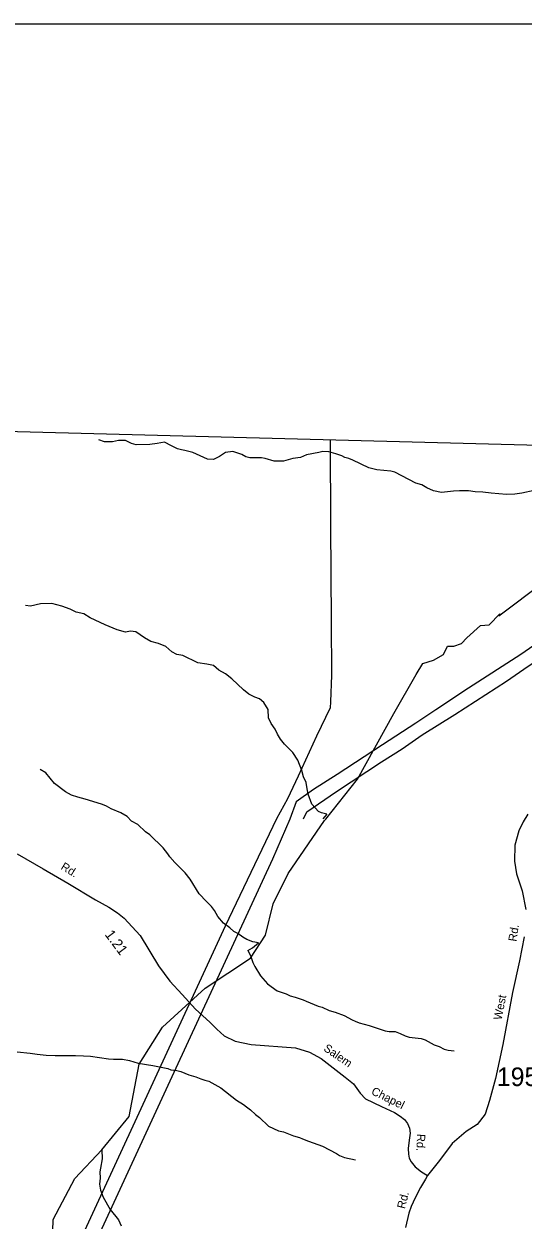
# Model space of a CAD drawing. Extents: x 1551653 to 1702041, y 811336 to 920032.
# Drawn here: x 1662611 to 1666578, y 908692 to 918192 of the extents above; entities that cross this region are included whole.
import ezdxf

# ---------------------------------------------------------------- set-up
doc = ezdxf.new("R2010")
doc.units = 0
for name, color, linetype in [('Old_Level_11', 7, 'Continuous'), ('Old_Level_17', 7, 'Continuous'), ('Old_Level_32', 7, 'Continuous'), ('Old_Level_52', 7, 'Continuous'), ('Old_Level_56', 7, 'Continuous'), ('Old_Level_59', 7, 'Continuous'), ('Old_Level_62', 7, 'Continuous'), ('Old_Level_63', 7, 'Continuous'), ('Old_Level_8', 7, 'Continuous')]:
    doc.layers.add(name, color=color, linetype=linetype)

msp = doc.modelspace()

# ---------------------------------------------------------------- linework, layer by layer
at = {"layer": 'Old_Level_32'}
for points in [[(1666616.297, 911917.049), (1666577.73, 911856.064), (1666543.683, 911782.743), (1666513.499, 911670.399), (1666509.93, 911541.863), (1666526.079, 911441.475), (1666570.088, 911307.17), (1666600.895, 911157.452)], [(1662558.061, 911601.266), (1662763.773, 911481.197), (1662960.914, 911366.846), (1663180.912, 911235.342), (1663286.626, 911178.166), (1663355.197, 911132.425), (1663406.561, 911090.669), (1663535.194, 910952.322), (1663680.907, 910712.185), (1663769.477, 910589.257), (1663869.476, 910483.482), (1663975.19, 910366.272), (1664089.474, 910263.356), (1664143.76, 910209.039), (1664203.759, 910154.722), (1664289.473, 910111.841), (1664418.043, 910086.112), (1664769.469, 910060.383), (1664880.896, 910026.077), (1664972.324, 909974.62), (1665163.751, 909825.963), (1665229.464, 909774.505), (1665283.75, 909700.177), (1665326.607, 909654.436), (1665452.32, 909594.402), (1665556.225, 909546.511), (1665602.567, 909518.496), (1665636.359, 909491.448), (1665659.531, 909460.534), (1665675.944, 909421.892), (1665680.771, 909382.284), (1665674.013, 909328.187), (1665665.324, 909260.564), (1665666.289, 909216.126), (1665673.048, 909185.213), (1665688.495, 909154.299), (1665719.391, 909115.658), (1665769.595, 909076.05), (1665818.007, 909045.312)], [(1666585.491, 910941.683), (1666550.285, 910752.333), (1666495.273, 910499.135), (1666417.563, 910087.636), (1666359.886, 909815.521), (1666310.969, 909642.723), (1666276.438, 909533.284), (1666212.934, 909451.759), (1666126.212, 909394.908), (1666015.568, 909300.158), (1665913.872, 909164.649), (1665818.007, 909045.312)], [(1665818.007, 909045.312), (1665801.633, 909017.428), (1665762.643, 908950.184), (1665722.476, 908874.157), (1665704.455, 908834.302), (1665687.588, 908799.389), (1665670.783, 908746.141), (1665642.776, 908634.04)]]:
    msp.add_lwpolyline(points, dxfattribs=at)
at = {"layer": 'Old_Level_52'}
msp.add_lwpolyline([(1694793.511, 914116.371), (1692562.114, 914175.872), (1691336.319, 914204.173), (1689842.72, 914245.971), (1688457.224, 914278.27), (1687259.326, 914310.071), (1685887.728, 914346.272), (1684226.232, 914390.173), (1683014.535, 914420.373), (1682024.635, 914443.572), (1680977.039, 914471.272), (1654562.258, 915160.404)], dxfattribs=at)
at = {"layer": 'Old_Level_56'}
for points in [[(1665044.481, 914885.77), (1665048.271, 914205.646), (1665051.693, 913449.312), (1665054.948, 913019.182), (1665048.636, 912807.181), (1665044.059, 912759.245), (1664937.619, 912534.275), (1664790.096, 912217.884), (1664706.008, 912038.888), (1664619.268, 911878.888), (1664209.556, 911025.35), (1662661.137, 907672.319), (1662156.529, 906573.952), (1661673.183, 905537.185), (1660952.591, 903992.956), (1660696.574, 903467.859), (1660079.607, 902177.668), (1660039.236, 902081.835), (1659824.637, 901389.202), (1659158.372, 899288.947), (1658313.446, 896482.122)], [(1664834.207, 911877.78), (1664860.788, 911935.073), (1665094.61, 912096.411), (1665453.179, 912330.256), (1665616.397, 912434.596), (1665775.57, 912546.624), (1666035.205, 912707.837), (1666446.244, 912973.23), (1666617.547, 913091.216), (1666941.818, 913301.543), (1667413.175, 913610.138), (1667852.196, 913893.373), (1668134.122, 914078.146), (1669134.487, 914780.23)], [(1666768.002, 913325.497), (1666560.598, 913183.834), (1666143.512, 912916.56), (1665885.639, 912743.503), (1665724.625, 912639.317), (1665460.751, 912466.384), (1665100.138, 912230.381), (1664912.786, 912110.522), (1664775.746, 912014.052), (1664725.328, 911875.838), (1664587.587, 911557.567), (1663819.216, 909897.643), (1663054.814, 908245.841), (1662286.482, 906577.912), (1661120.904, 904092.188), (1660544.199, 902863.214), (1660231.808, 902212.993), (1660149.029, 902029.371), (1659952.668, 901426.62), (1659464.7, 899857.443), (1658923.933, 898122.647)]]:
    msp.add_lwpolyline(points, dxfattribs=at)
at = {"layer": 'Old_Level_59'}
for points in [[(1664999.336, 911864.462), (1665009.589, 911877.278), (1665262.315, 912193.981), (1665551.336, 912716.556), (1665729.491, 913025.908), (1665782.369, 913112.779), (1665865.462, 913139.218), (1665944.779, 913184.542), (1665978.772, 913248.751), (1666027.873, 913248.751), (1666088.305, 913271.412), (1666129.851, 913316.736), (1666239.384, 913414.938), (1666307.37, 913418.715), (1666394.241, 913505.586), (1666386.308, 913490.73), (1666748.328, 913762.322), (1666838.037, 913815.298), (1666887.137, 913849.292), (1666860.698, 913970.155), (1666822.928, 914060.803), (1666834.26, 914147.674), (1666813.486, 914317.637), (1666813.397, 914321.321)], [(1661506.274, 906906.508), (1661515.296, 907004.728), (1661685.284, 907237.667), (1662279.32, 907455.33), (1662338.375, 907503.312), (1662341.349, 907703.648), (1662292.341, 907845.749), (1662303.311, 908045.777), (1662379.283, 908136.103), (1662555.32, 908217.918), (1662748.377, 908266.516), (1662832.346, 908330.389), (1662844.341, 908697.843), (1663015.355, 909022.645), (1663230.249, 909249.638), (1663446.374, 909516.103), (1663526.345, 909931.436), (1663713.352, 910223.02), (1664050.355, 910534.597), (1664412.375, 910773.38), (1664531.305, 910954.851), (1664592.308, 911203.067), (1664711.341, 911443.593), (1664999.336, 911864.462)]]:
    msp.add_lwpolyline(points, dxfattribs=at)
at = {"layer": 'Old_Level_62'}
msp.add_line((1665019.124, 911916.033), (1664985.393, 911877.688), dxfattribs=at)
for points in [[(1666665.487, 914484.925), (1666569.215, 914464.112), (1666511.698, 914458.166), (1666445.158, 914455.705), (1666325.305, 914465.24), (1666259.484, 914474.16), (1666197.455, 914474.878), (1666143.629, 914483.592), (1666073.707, 914484.515), (1666025.622, 914481.132), (1665929.555, 914470.366), (1665865.681, 914483.182), (1665814.008, 914507.891), (1665774.331, 914532.395), (1665726.553, 914545.005), (1665559.641, 914631.23), (1665527.755, 914639.637), (1665415.899, 914649.069), (1665352.128, 914665.884), (1665224.893, 914727.604), (1665193.008, 914740.01), (1665161.122, 914748.417), (1665137.336, 914760.72), (1665089.559, 914777.329), (1665033.785, 914794.041), (1664985.803, 914794.656), (1664953.712, 914787.069), (1664857.543, 914768.307), (1664808.535, 914749.34), (1664749.173, 914741.65), (1664672.996, 914718.685), (1664601.023, 914719.607), (1664529.254, 914740.523), (1664499.317, 914744.931), (1664405.403, 914746.161), (1664373.517, 914754.569), (1664341.734, 914770.973), (1664270.068, 914795.887), (1664213.987, 914788.607), (1664165.594, 914757.234), (1664117.305, 914731.808), (1664069.322, 914734.474), (1663954.083, 914787.992), (1663890.312, 914804.806), (1663862.322, 914809.112), (1663830.437, 914817.622), (1663784.813, 914842.126), (1663727.091, 914870.936), (1663669.881, 914859.248), (1663610.929, 914852.378), (1663502.969, 914849.815), (1663467.084, 914858.325), (1663419.41, 914882.931), (1663363.431, 914883.649), (1663315.243, 914872.269), (1663251.37, 914873.089), (1663207.489, 914889.595)], [(1665019.124, 911916.033), (1664976.473, 911925.67), (1664952.892, 911937.973), (1664898.143, 911994.773), (1664869.538, 912075.153), (1664860.926, 912117.291), (1664853.032, 912167.426), (1664833.244, 912211.308), (1664820.838, 912262.263), (1664788.44, 912344.284), (1664747.122, 912404.877), (1664682.018, 912471.724), (1664650.44, 912512.119), (1664626.962, 912550.464), (1664607.482, 912590.757), (1664576.006, 912635.15), (1664555.501, 912682.005), (1664553.348, 912747.416), (1664517.976, 912801.96), (1664482.4, 912830.462), (1664446.516, 912844.919), (1664398.841, 912869.525), (1664355.268, 912904.076), (1664264.327, 912989.275), (1664213.577, 913029.055), (1664159.545, 913060.633), (1664116.587, 913095.8), (1664065.837, 913105.847), (1663993.966, 913118.868), (1663874.728, 913176.385), (1663826.848, 913184.997), (1663787.068, 913205.503), (1663739.599, 913246.103), (1663679.929, 913270.914), (1663620.156, 913287.729), (1663568.893, 913316.333), (1663501.123, 913363.29), (1663457.242, 913369.852), (1663417.154, 913362.368), (1663353.383, 913379.182), (1663257.931, 913420.397), (1663138.591, 913474.018), (1663087.02, 913506.622), (1663027.145, 913519.437), (1662979.471, 913544.044), (1662911.803, 913568.957), (1662832.038, 913589.975), (1662744.071, 913587.105), (1662663.895, 913568.137), (1662623.91, 913572.648)], [(1663431.098, 911896.245), (1663381.578, 911926.285), (1663304.786, 911959.299), (1663268.594, 911979.701), (1663236.708, 911992.209), (1663160.019, 912017.533), (1663097.273, 912033.938), (1663039.858, 912051.675), (1662989.723, 912067.361), (1662942.049, 912091.967), (1662854.901, 912159.122), (1662783.953, 912244.116), (1662740.277, 912270.67)], [(1664475.838, 910893.745), (1664430.214, 910903.075), (1664382.437, 910919.89), (1664350.756, 910938.447), (1664311.284, 910967.154), (1664279.501, 910983.661), (1664248.025, 911012.163), (1664196.66, 911049.072), (1664151.548, 911101.873), (1664126.327, 911150.266), (1664100.798, 911182.664), (1664061.53, 911223.367), (1664004.526, 911282.319), (1663932.45, 911399.506), (1663893.285, 911450.257), (1663853.915, 911488.909), (1663810.649, 911531.663), (1663771.382, 911576.261), (1663755.798, 911600.56), (1663716.53, 911649.26), (1663612.261, 911750.966), (1663576.685, 911775.572), (1663515.682, 911834.627), (1663466.059, 911861.489), (1663431.098, 911896.245)], [(1664390.537, 910834.178), (1664427.446, 910855.196), (1664475.838, 910893.745)], [(1664390.537, 910834.178), (1664412.375, 910793.372), (1664429.496, 910737.086), (1664444.978, 910704.893), (1664491.73, 910632.099), (1664546.684, 910567.098), (1664623.783, 910513.784), (1664695.346, 910488.563), (1664727.13, 910474.004), (1664766.91, 910463.341), (1664830.476, 910440.273), (1664854.364, 910429.918), (1664949.714, 910392.291), (1664981.497, 910383.678), (1665037.066, 910356.817), (1665084.843, 910344.001), (1665156.406, 910316.729), (1665219.87, 910283.613), (1665243.656, 910271.207), (1665275.439, 910258.699), (1665354.999, 910237.374), (1665482.336, 910195.236), (1665514.222, 910190.622), (1665562.204, 910189.802), (1665601.984, 910175.14), (1665641.559, 910154.43), (1665673.445, 910145.921), (1665769.204, 910134.335), (1665800.987, 910123.775), (1665872.345, 910084.507), (1665912.126, 910071.897), (1665951.803, 910049.238), (1665983.586, 910040.626), (1666031.466, 910035.808)], [(1662556.653, 910029.041), (1662660.41, 910017.353), (1662716.286, 910010.381), (1662788.157, 910003.102), (1662860.028, 909999.923), (1663019.968, 909999.206), (1663083.945, 909996.13), (1663139.821, 909993.157), (1663283.46, 909972.652), (1663323.445, 909969.986), (1663395.419, 909970.806), (1663451.193, 909959.836), (1663518.348, 909938.818)], [(1663518.348, 909938.818), (1663634.51, 909918.723), (1663674.392, 909912.059), (1663754.055, 909896.68), (1663777.841, 909886.222), (1663825.721, 909879.455), (1663857.606, 909870.946), (1663921.172, 909845.827), (1663976.946, 909830.858), (1664016.624, 909814.249), (1664048.407, 909803.689), (1664080.293, 909795.076), (1664175.437, 909741.455), (1664301.749, 909645.388), (1664357.216, 909610.427), (1664380.899, 909591.972), (1664412.477, 909567.469), (1664451.847, 909530.764), (1664483.425, 909506.261), (1664554.373, 909439.003), (1664633.728, 909401.684), (1664673.508, 909393.072), (1664752.966, 909361.699), (1664800.743, 909348.883), (1664824.632, 909336.477), (1664872.306, 909319.663), (1664983.65, 909279.781), (1665094.583, 909221.853), (1665118.369, 909205.449), (1665158.046, 909188.737), (1665245.706, 909171.308)], [(1663230.249, 909249.638), (1663232.607, 909177.562), (1663219.382, 909105.794), (1663214.87, 909075.959), (1663216.101, 909025.926), (1663211.282, 908977.944), (1663218.561, 908929.859), (1663241.63, 908873.47), (1663296.071, 908776.583), (1663362.713, 908695.382), (1663383.936, 908647.092)]]:
    msp.add_lwpolyline(points, dxfattribs=at)
at = {"layer": 'Old_Level_63'}
msp.add_lwpolyline([(1633724.041, 918191.523), (1696240.113, 918191.523), (1696240.113, 874749.337), (1633724.041, 874749.337), (1633724.041, 918191.523)], dxfattribs=at)

# ---------------------------------------------------------------- texts
at = {"layer": 'Old_Level_11'}
for s, rotation, p in [('Rd.', 328.8715056, (1662898.484, 911481.696)), ('Rd.', 80.8658056, (1666524.425, 910900.789)), ('West', 78.7941278, (1666406.73, 910277.249)), ('Salem', 325.4423333, (1664986.615, 910042.615)), ('Chapel', 333.6152444, (1665366.135, 909694.292)), ('Rd.', 267.1785667, (1665736.44, 909377.758)), ('Rd.', 75.6483056, (1665638.079, 908777.581))]:
    msp.add_text(s, height=65.6167, rotation=rotation, dxfattribs=at).set_placement(p)
at = {"layer": 'Old_Level_17'}
msp.add_text('1.21', height=82.0208, rotation=306.7520167, dxfattribs=at).set_placement((1663249.866, 910959.455))
at = {"layer": 'Old_Level_8'}
msp.add_text('1954', height=147.6375, dxfattribs=at).set_placement((1666369.838, 909756.518))

doc.saveas('drawing.dxf')
